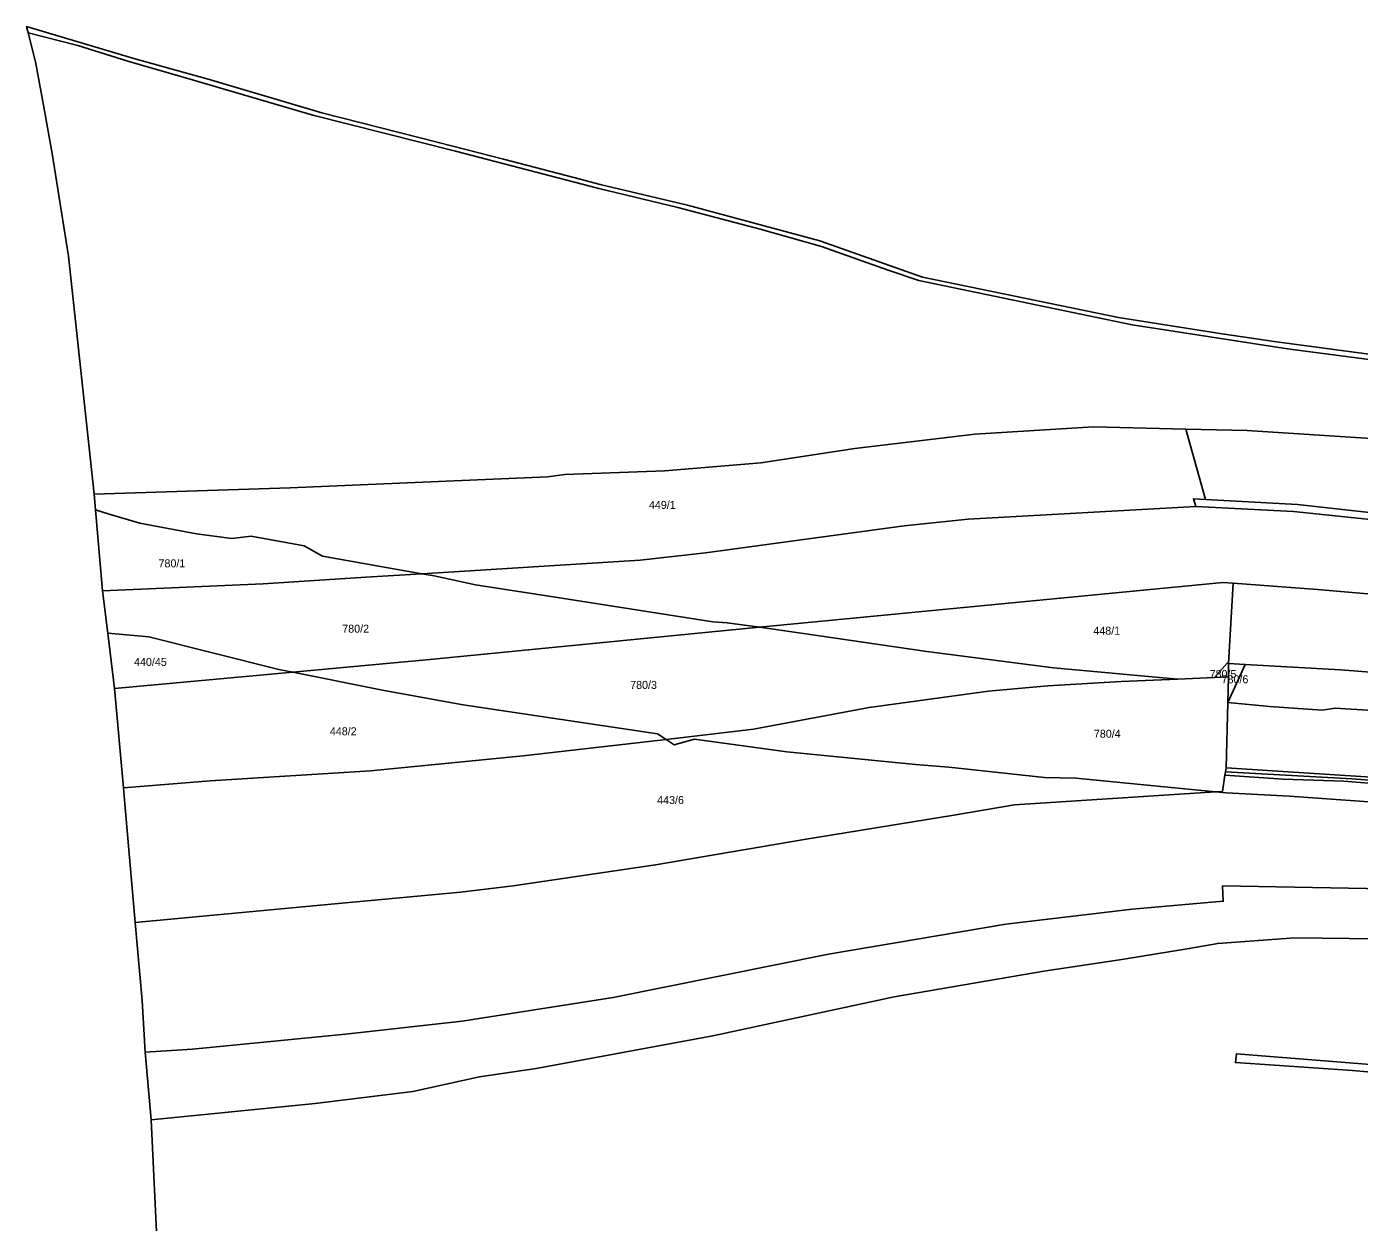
# Model space of a CAD drawing. Extents: x -629983 to -626385, y -1072828 to -1067897.
# Drawn here: x -629185.7 to -628685.9, y -1070045.1 to -1069596.8 of the extents above; entities that cross this region are included whole.
import ezdxf

# ---------------------------------------------------------------- set-up
doc = ezdxf.new("R2010")
doc.units = 0
for name, color, linetype in [('Parcela nároku', 7, 'Continuous'), ('Parcelní číslo', 7, 'Continuous'), ('Plocha PÚ', 7, 'Continuous'), ('Převzatý obvod_Opočno', 7, 'Continuous'), ('Převzatý obvod_Ostrov', 7, 'Continuous')]:
    doc.layers.add(name, color=color, linetype=linetype)

msp = doc.modelspace()

# ---------------------------------------------------------------- linework, layer by layer
at = {"layer": 'Parcela nároku'}
for points in [[(-628664.59, -1069722), (-628717.81, -1069714.89), (-628737.35, -1069712.05), (-628757.28, -1069708.85), (-628776.29, -1069705.84), (-628849.78, -1069690.8), (-628888.23, -1069677.11), (-628937.86, -1069663.76), (-628970.63, -1069655.96), (-628980.45, -1069653.35), (-629006.88, -1069646.53), (-629031.23, -1069640.3), (-629074.91, -1069629.09), (-629117.56, -1069616.57), (-629145.45, -1069608.72), (-629185.65, -1069596.83), (-629185.14, -1069599.13), (-629166.45, -1069603.85), (-629147.72, -1069609.83), (-629123.05, -1069616.93), (-629078.28, -1069630.05), (-629024.82, -1069643.53), (-628971.08, -1069657.52), (-628941.45, -1069664.62), (-628910.64, -1069672.72), (-628887.57, -1069679.27), (-628862.6, -1069688.08), (-628851.06, -1069692.05), (-628790.33, -1069704.61), (-628771.07, -1069708.65), (-628712.86, -1069717.59), (-628675.61, -1069722.44)], [(-628675.61, -1069722.44), (-628712.86, -1069717.59), (-628771.07, -1069708.65), (-628790.33, -1069704.61), (-628851.06, -1069692.05), (-628862.6, -1069688.08), (-628887.57, -1069679.27), (-628910.64, -1069672.72), (-628941.45, -1069664.62), (-628971.08, -1069657.52), (-629024.82, -1069643.53), (-629078.28, -1069630.05), (-629123.05, -1069616.93), (-629147.72, -1069609.83), (-629166.45, -1069603.85), (-629185.14, -1069599.13), (-629182.3, -1069610.07), (-629179.63, -1069624.88), (-629176.1, -1069644.39), (-629169.95, -1069682.85), (-629160.35, -1069772.09), (-629086.88, -1069769.71), (-628990.18, -1069765.58), (-628983.82, -1069764.72), (-628946.33, -1069763.3), (-628910.37, -1069760.39), (-628875.12, -1069755.03), (-628830.14, -1069749.61), (-628785.62, -1069746.82), (-628751.01, -1069747.68), (-628727.98, -1069748.25), (-628656.38, -1069752.85)], [(-628656.78, -1069811.77), (-628701.64, -1069807.79), (-628733.19, -1069805.53), (-628737.11, -1069805.25), (-628886.09, -1069819.6), (-628910.81, -1069822.02), (-628922.93, -1069820.31), (-628928.4, -1069820), (-628984.21, -1069811.19), (-629017.3, -1069806.11), (-629032.87, -1069802.78), (-629037.43, -1069801.97), (-628955.59, -1069796.88), (-628931.15, -1069794.06), (-628856.66, -1069783.94), (-628832.59, -1069781.45), (-628747.19, -1069776.73), (-628710.63, -1069778.6), (-628639.71, -1069785.99)], [(-628676.52, -1069920.08), (-628737.19, -1069918.92), (-628736.93, -1069924.75), (-628771.15, -1069927.67), (-628818.53, -1069933.37), (-628884.97, -1069944.63), (-628965.66, -1069960.82), (-629022.31, -1069969.75), (-629066.04, -1069974.6), (-629123.41, -1069980.23), (-629141.17, -1069981.31), (-629142.3, -1069962), (-629144.99, -1069932.69), (-629080.87, -1069926.75), (-629022.97, -1069921.29), (-629003.16, -1069918.93), (-628949.82, -1069911.1), (-628893.39, -1069901.45), (-628838, -1069892.47), (-628815.21, -1069888.54), (-628739.84, -1069883.73), (-628735.9, -1069884.12), (-628712.14, -1069885.32), (-628641.98, -1069890.37)], [(-628659.08, -1069939.13), (-628710.13, -1069938.5), (-628738.99, -1069940.51), (-628749.72, -1069942.47), (-628775.04, -1069946.62), (-628804.19, -1069950.89), (-628860.37, -1069960.62), (-628928.29, -1069975.17), (-628994.65, -1069987.49), (-629015.84, -1069990.61), (-629040.8, -1069996.04), (-629077.48, -1070000.5), (-629138.98, -1070006.71), (-629141.17, -1069981.31), (-629123.41, -1069980.23), (-629066.04, -1069974.6), (-629022.31, -1069969.75), (-628965.66, -1069960.82), (-628884.97, -1069944.63), (-628818.53, -1069933.37), (-628771.15, -1069927.67), (-628736.93, -1069924.75), (-628737.19, -1069918.92), (-628676.52, -1069920.08)], [(-628659.08, -1069939.13), (-628710.13, -1069938.5), (-628738.99, -1069940.51), (-628749.72, -1069942.47), (-628775.04, -1069946.62), (-628804.19, -1069950.89), (-628860.37, -1069960.62), (-628928.29, -1069975.17), (-628994.65, -1069987.49), (-629015.84, -1069990.61), (-629040.8, -1069996.04), (-629077.48, -1070000.5), (-629138.98, -1070006.71), (-629136.71, -1070053.9)], [(-628654.71, -1069991.24), (-628688.44, -1069988.22), (-628732.39, -1069985.2), (-628732.04, -1069981.89), (-628634.7, -1069989.72)], [(-628654.71, -1069991.24), (-628688.44, -1069988.22), (-628732.39, -1069985.2), (-628732.04, -1069981.89), (-628634.7, -1069989.72)]]:
    msp.add_lwpolyline(points, dxfattribs=at)
for points in [[(-628748.13, -1069773.81), (-628747.19, -1069776.73), (-628832.59, -1069781.45), (-628856.66, -1069783.94), (-628931.15, -1069794.06), (-628955.59, -1069796.88), (-629037.43, -1069801.97), (-629074.7, -1069795.39), (-629081.61, -1069791.47), (-629101.47, -1069787.86), (-629108.69, -1069788.71), (-629122.02, -1069786.93), (-629143.17, -1069783), (-629154.76, -1069779.64), (-629159.84, -1069777.99), (-629160.35, -1069772.09), (-629086.88, -1069769.71), (-628990.18, -1069765.58), (-628983.82, -1069764.72), (-628946.33, -1069763.3), (-628910.37, -1069760.39), (-628875.12, -1069755.03), (-628830.14, -1069749.61), (-628785.62, -1069746.82), (-628751.01, -1069747.68), (-628743.55, -1069774.07)], [(-628481.4, -1069779.48), (-628421.49, -1069790.41), (-628357.83, -1069806.34), (-628295.12, -1069826.29), (-628241.67, -1069846.1), (-628282.56, -1069849.42), (-628301.32, -1069851.04), (-628313.94, -1069847.2), (-628350.49, -1069836.27), (-628365.8, -1069832.34), (-628389.77, -1069824.81), (-628433.18, -1069814.35), (-628553.69, -1069794.91), (-628611.35, -1069786.86), (-628709.17, -1069776), (-628743.55, -1069774.07), (-628751.01, -1069747.68), (-628727.98, -1069748.25), (-628656.38, -1069752.85), (-628613.89, -1069758.23), (-628545.4, -1069769.85)], [(-628365.8, -1069832.34), (-628389.77, -1069824.81), (-628433.18, -1069814.35), (-628553.69, -1069794.91), (-628611.35, -1069786.86), (-628709.17, -1069776), (-628743.55, -1069774.07), (-628748.13, -1069773.81), (-628747.19, -1069776.73), (-628710.63, -1069778.6), (-628639.71, -1069785.99), (-628579.47, -1069793.54), (-628489.67, -1069807.7), (-628435.15, -1069817.61), (-628420.43, -1069820.8), (-628394.17, -1069827.43), (-628338.31, -1069843.18), (-628309.27, -1069851.73), (-628301.32, -1069851.04), (-628313.94, -1069847.2), (-628350.49, -1069836.27)], [(-629081.61, -1069791.47), (-629074.7, -1069795.39), (-629037.43, -1069801.97), (-629058.46, -1069803.28), (-629097.02, -1069805.72), (-629157.18, -1069808.39), (-629159.84, -1069777.99), (-629154.76, -1069779.64), (-629143.17, -1069783), (-629122.02, -1069786.93), (-629108.69, -1069788.71), (-629101.47, -1069787.86)], [(-629058.46, -1069803.28), (-629097.02, -1069805.72), (-629157.18, -1069808.39), (-629155.27, -1069824.19), (-629139.84, -1069825.57), (-629091.07, -1069837.81), (-629085.84, -1069838.85), (-629034.52, -1069834.12), (-628910.81, -1069822.02), (-628922.93, -1069820.31), (-628928.4, -1069820), (-628984.21, -1069811.19), (-629017.3, -1069806.11), (-629032.87, -1069802.78), (-629037.43, -1069801.97)], [(-628733.19, -1069805.53), (-628737.11, -1069805.25), (-628886.09, -1069819.6), (-628910.81, -1069822.02), (-628895.23, -1069824.22), (-628848.16, -1069831.08), (-628800.59, -1069837.24), (-628753.99, -1069841.45), (-628740.27, -1069840.84), (-628735.54, -1069835.52), (-628735, -1069835.54)], [(-628656.78, -1069811.77), (-628701.64, -1069807.79), (-628733.19, -1069805.53), (-628735, -1069835.54), (-628728.68, -1069835.91), (-628693.04, -1069837.98), (-628657.57, -1069840.7), (-628597.83, -1069847.42), (-628537.52, -1069855.95), (-628514.18, -1069859.78), (-628481.12, -1069859.93), (-628451.31, -1069858.78), (-628391.3, -1069856.74), (-628385.38, -1069856.42), (-628428.7, -1069845.59), (-628451.94, -1069840.79), (-628517.7, -1069830.75), (-628601.56, -1069816.6), (-628636.67, -1069813.31)], [(-629139.84, -1069825.57), (-629155.27, -1069824.19), (-629152.75, -1069845.02), (-629085.84, -1069838.85), (-629091.07, -1069837.81)], [(-628895.23, -1069824.22), (-628848.16, -1069831.08), (-628800.59, -1069837.24), (-628753.99, -1069841.45), (-628775.2, -1069842.39), (-628802.68, -1069843.92), (-628824.93, -1069845.97), (-628869.78, -1069852.05), (-628913.1, -1069860.24), (-628945.87, -1069864.11), (-628949.11, -1069862.01), (-629021.91, -1069851.12), (-629051.6, -1069845.71), (-629085.84, -1069838.85), (-629034.52, -1069834.12), (-628910.81, -1069822.02)], [(-628945.87, -1069864.11), (-628949.11, -1069862.01), (-629021.91, -1069851.12), (-629051.6, -1069845.71), (-629085.84, -1069838.85), (-629152.75, -1069845.02), (-629149.33, -1069882.22), (-629116.89, -1069879.55), (-629056.67, -1069875.79), (-628999.49, -1069870.15), (-628948.01, -1069864.36)], [(-628734.96, -1069840.6), (-628735, -1069835.54), (-628735.54, -1069835.52), (-628740.27, -1069840.84)], [(-628734.96, -1069840.6), (-628735.23, -1069850.25), (-628728.68, -1069835.91), (-628735, -1069835.54)], [(-628728.68, -1069835.91), (-628693.04, -1069837.98), (-628657.57, -1069840.7), (-628597.83, -1069847.42), (-628537.52, -1069855.95), (-628514.18, -1069859.78), (-628550.76, -1069860.46), (-628580.57, -1069859.22), (-628620.28, -1069856.98), (-628695.02, -1069852.3), (-628699.9, -1069853.08), (-628719.62, -1069851.66), (-628735.23, -1069850.25)], [(-628753.99, -1069841.45), (-628740.27, -1069840.84), (-628734.96, -1069840.6), (-628735.23, -1069850.25), (-628735.91, -1069874.69), (-628736.13, -1069876.26), (-628736.34, -1069877.44), (-628737.27, -1069883.57), (-628739.84, -1069883.73), (-628792.23, -1069878.63), (-628803.98, -1069878.28), (-628839.86, -1069874.51), (-628852.36, -1069873.46), (-628900.6, -1069868.68), (-628935.2, -1069863.92), (-628942.8, -1069866.09), (-628945.87, -1069864.11), (-628913.1, -1069860.24), (-628869.78, -1069852.05), (-628824.93, -1069845.97), (-628802.68, -1069843.92), (-628775.2, -1069842.39)], [(-628735.23, -1069850.25), (-628735.91, -1069874.69), (-628663.96, -1069879.34), (-628620.93, -1069882.53), (-628596.4, -1069885.49), (-628546.5, -1069892.39), (-628542.7, -1069892.89), (-628531.38, -1069893.09), (-628511.55, -1069894.04), (-628495.62, -1069894.13), (-628491.51, -1069895.94), (-628487.66, -1069894.24), (-628483.21, -1069864.85), (-628514.18, -1069859.78), (-628550.76, -1069860.46), (-628580.57, -1069859.22), (-628620.28, -1069856.98), (-628695.02, -1069852.3), (-628699.9, -1069853.08), (-628719.62, -1069851.66)], [(-628942.8, -1069866.09), (-628945.87, -1069864.11), (-628948.01, -1069864.36), (-628999.49, -1069870.15), (-629056.67, -1069875.79), (-629116.89, -1069879.55), (-629149.33, -1069882.22), (-629148.82, -1069888.2), (-629144.99, -1069932.69), (-629080.87, -1069926.75), (-629022.97, -1069921.29), (-629003.16, -1069918.93), (-628949.82, -1069911.1), (-628893.39, -1069901.45), (-628838, -1069892.47), (-628815.21, -1069888.54), (-628739.84, -1069883.73), (-628792.23, -1069878.63), (-628803.98, -1069878.28), (-628839.86, -1069874.51), (-628852.36, -1069873.46), (-628900.6, -1069868.68), (-628935.2, -1069863.92)], [(-628736.13, -1069876.26), (-628735.91, -1069874.69), (-628663.96, -1069879.34), (-628620.93, -1069882.53), (-628596.4, -1069885.49), (-628546.5, -1069892.39), (-628542.7, -1069892.89), (-628553.19, -1069892.7), (-628597.79, -1069886.55), (-628628.45, -1069883.29), (-628688.77, -1069878.79)], [(-628739.84, -1069883.73), (-628737.27, -1069883.57), (-628736.34, -1069877.44), (-628714.48, -1069878.93), (-628691.68, -1069879.69), (-628660.45, -1069882.24), (-628628.03, -1069884.78), (-628594.06, -1069888.37), (-628566.91, -1069892.45), (-628614.03, -1069891.6), (-628641.98, -1069890.37), (-628712.14, -1069885.32), (-628735.9, -1069884.12)], [(-628736.34, -1069877.44), (-628736.13, -1069876.26), (-628688.77, -1069878.79), (-628628.45, -1069883.29), (-628597.79, -1069886.55), (-628553.19, -1069892.7), (-628566.91, -1069892.45), (-628594.06, -1069888.37), (-628628.03, -1069884.78), (-628660.45, -1069882.24), (-628691.68, -1069879.69), (-628714.48, -1069878.93)]]:
    msp.add_lwpolyline(points, close=True, dxfattribs=at)
at = {"layer": 'Plocha PÚ'}
msp.add_lwpolyline([(-628675.61, -1069722.44), (-628712.86, -1069717.59), (-628771.07, -1069708.65), (-628790.33, -1069704.61), (-628851.06, -1069692.05), (-628862.6, -1069688.08), (-628887.57, -1069679.27), (-628910.64, -1069672.72), (-628941.45, -1069664.62), (-628971.08, -1069657.52), (-629024.82, -1069643.53), (-629078.28, -1069630.05), (-629123.05, -1069616.93), (-629147.72, -1069609.83), (-629166.45, -1069603.85), (-629185.14, -1069599.13), (-629182.3, -1069610.07), (-629179.63, -1069624.88), (-629176.1, -1069644.39), (-629169.95, -1069682.85), (-629160.35, -1069772.09), (-629159.84, -1069777.99), (-629157.18, -1069808.39), (-629155.27, -1069824.19), (-629152.75, -1069845.02), (-629149.33, -1069882.22), (-629148.82, -1069888.2), (-629144.99, -1069932.69), (-629142.3, -1069962), (-629141.17, -1069981.31), (-629138.98, -1070006.71), (-629136.71, -1070053.9)], dxfattribs=at)
at = {"layer": 'Převzatý obvod_Opočno'}
msp.add_lwpolyline([(-628675.61, -1069722.44), (-628712.86, -1069717.59), (-628771.07, -1069708.65), (-628790.33, -1069704.61), (-628851.06, -1069692.05), (-628862.6, -1069688.08), (-628887.57, -1069679.27), (-628910.64, -1069672.72), (-628941.45, -1069664.62), (-628971.08, -1069657.52), (-629024.82, -1069643.53), (-629078.28, -1069630.05), (-629123.05, -1069616.93), (-629147.72, -1069609.83), (-629166.45, -1069603.85), (-629185.14, -1069599.13)], dxfattribs=at)
at = {"layer": 'Převzatý obvod_Ostrov'}
msp.add_lwpolyline([(-629185.14, -1069599.13), (-629182.3, -1069610.07), (-629179.63, -1069624.88), (-629176.1, -1069644.39), (-629169.95, -1069682.85), (-629160.35, -1069772.09), (-629159.84, -1069777.99), (-629157.18, -1069808.39), (-629155.27, -1069824.19), (-629152.75, -1069845.02), (-629149.33, -1069882.22), (-629148.82, -1069888.2), (-629144.99, -1069932.69), (-629142.3, -1069962), (-629141.17, -1069981.31), (-629138.98, -1070006.71), (-629136.71, -1070053.9)], dxfattribs=at)

# ---------------------------------------------------------------- texts
at = {"layer": 'Parcelní číslo'}
for s, p in [('449/1', (-628952.31, -1069777.63)), ('780/1', (-629136.2, -1069799.55)), ('780/2', (-629067.3, -1069824.03)), ('448/1', (-628785.66, -1069824.8)), ('440/45', (-629145.38, -1069836.51)), ('780/5', (-628742.06, -1069841.04)), ('780/6', (-628737.58, -1069843)), ('780/3', (-628959.35, -1069845.12)), ('448/2', (-629071.95, -1069862.5)), ('780/4', (-628785.46, -1069863.43)), ('443/6', (-628949.23, -1069888.28))]:
    msp.add_text(s, height=3, dxfattribs=at).set_placement(p)

doc.saveas('drawing.dxf')
